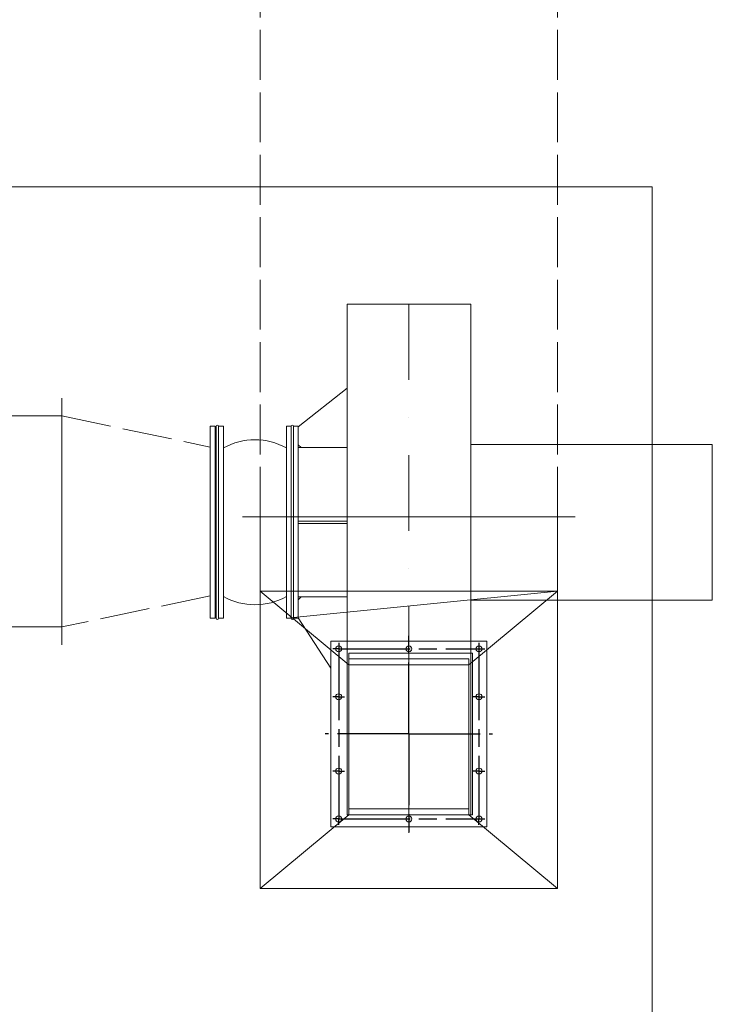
# Model space of a CAD drawing. Header units: millimetres. Extents: x -300186 to 535068, y -28581 to 763298.
# Tile 325 of 405: x 13751 to 14916, y 328650 to 330306. Entities that reach past the tile are written whole.
import ezdxf

# ---------------------------------------------------------------- set-up
doc = ezdxf.new("R2010")
doc.units = ezdxf.units.MM
doc.header["$LTSCALE"] = 10
for name, pattern in [('ACAD_ISO02W100', [15, 12, -3]), ('AM_ISO08W050', [18, 12, -1.5, 3, -1.5]), ('DASHDOT', [25.4, 12.7, -6.35, 0, -6.35])]:
    doc.linetypes.add(name, pattern=pattern)
for name, color, linetype, lineweight in [('AM_7', 7, 'AM_ISO08W050', 25), ('koty', 6, 'Continuous', 9), ('NS_tenka', 252, 'Continuous', 18), ('NS_tlusta', 252, 'Continuous', 18)]:
    doc.layers.add(name, color=color, linetype=linetype, lineweight=lineweight)
doc.layers.add('popisky', color=6, linetype='Continuous')

# ---------------------------------------------------------------- blocks, each defined once
blk = doc.blocks.new('Priruba vytlaku SRV-VT4-250 - P')
for p, q in [((-131, 156), (131, 156)), ((-131, -156), (-131, 156)), ((131, 156), (131, -156)), ((-101, 126), (101, 126)), ((-101, -126), (-101, 126)), ((101, 126), (101, -126)), ((101, -126), (-101, -126)), ((131, -156), (-131, -156))]:
    blk.add_line(p, q)
for centre in [(-118, 143), (0, 143), (118, 143), (-118, 62.5), (118, 62.5), (-118, -62.5), (118, -62.5), (-118, -143), (0, -143), (118, -143)]:
    blk.add_circle(centre, 5)
at = {"layer": 'AM_7'}
for p, q in [((0, 0), (0, 166)), ((-118, 153), (-118, 143)), ((118, 153), (118, 143)), ((-118, 143), (-128, 143)), ((-118, 143), (-118, -143)), ((-118, 143), (118, 143)), ((118, 143), (118, -143)), ((118, 143), (128, 143)), ((-118, 62.5), (-128, 62.5)), ((-118, 62.5), (-108, 62.5)), ((118, 62.5), (108, 62.5)), ((118, 62.5), (128, 62.5)), ((0, 0), (-141, 0)), ((0, 0), (141, 0)), ((0, 0), (0, -166)), ((-118, -62.5), (-128, -62.5)), ((-118, -62.5), (-108, -62.5)), ((118, -62.5), (108, -62.5)), ((118, -62.5), (128, -62.5)), ((-118, -143), (-128, -143)), ((-118, -143), (118, -143)), ((-118, -153), (-118, -143)), ((118, -153), (118, -143)), ((118, -143), (128, -143))]:
    blk.add_line(p, q, dxfattribs=at)
blk = doc.blocks.new('prir')
blk.add_blockref('Priruba vytlaku SRV-VT4-250 - P', (180054.5, 264919.1))
blk = doc.blocks.new('A$C12ac11e3')
at = {"layer": 'NS_tenka', "linetype": 'DASHDOT'}
blk.add_line((850.1, 5510.1), (850.1, 4575.7), dxfattribs=at)
at = {"layer": 'NS_tenka'}
for p, q in [((746.1, 5368.7), (664.1, 5303.8)), ((516.1, 4981.8), (516.1, 5304.8)), ((524.1, 5304.8), (516.1, 5304.8)), ((524.1, 4981.8), (524.1, 5304.8)), ((526.1, 4981.8), (526.1, 5304.8)), ((530.1, 4981.8), (530.1, 5304.8)), ((530.1, 5304.8), (538.1, 5304.8)), ((538.1, 4981.8), (538.1, 5304.8)), ((644.1, 4981.8), (644.1, 5304.8)), ((652.1, 5304.8), (644.1, 5304.8)), ((652.1, 4981.8), (652.1, 5304.8)), ((656.1, 4981.8), (656.1, 5304.8)), ((656.1, 5304.8), (664.1, 5304.8)), ((664.1, 4981.8), (664.1, 5304.8)), ((526.1, 5279.8), (524.1, 5279.8)), ((669.1, 5268.8), (664.1, 5273.8)), ((664.1, 5268.8), (746.1, 5268.8)), ((746.1, 5145.3), (664.1, 5145.3)), ((746.1, 5141.3), (664.1, 5141.3)), ((664.1, 5017.8), (746.1, 5017.8)), ((669.1, 5017.8), (664.1, 5012.8)), ((526.1, 5006.8), (524.1, 5006.8)), ((516.1, 4981.8), (524.1, 4981.8)), ((538.1, 4981.8), (530.1, 4981.8)), ((644.1, 4981.8), (652.1, 4981.8)), ((664.1, 4981.8), (656.1, 4981.8)), ((719.1, 4897.7), (664.1, 4982.8))]:
    blk.add_line(p, q, dxfattribs=at)
at = {"layer": 'NS_tenka', "linetype": 'ACAD_ISO02W100', "ltscale": 0.7}
for p, q in [((266.1, 5322.2), (266.1, 5352.2)), ((266.1, 5322.2), (266.1, 5352.2)), ((266.1, 5322.2), (-443.9, 5322.2)), ((266.1, 5322.2), (516.1, 5269.7)), ((266.1, 5322.2), (266.1, 4967.2)), ((266.1, 4967.2), (266.1, 5322.2)), ((516.1, 5019.7), (266.1, 4967.2)), ((266.1, 4967.2), (-443.9, 4967.2)), ((266.1, 4967.2), (266.1, 4937.2)), ((266.1, 4967.2), (266.1, 4937.2))]:
    blk.add_line(p, q, dxfattribs=at)
at = {"layer": 'NS_tenka', "linetype": 'ByBlock', "lineweight": -2}
for p, q in [((516.1, 5269.7), (516.1, 5299.7)), ((516.1, 5269.7), (516.1, 5019.7)), ((600.1, 5152.3), (570.1, 5152.3)), ((1100.1, 5152.3), (600.1, 5152.3)), ((600.1, 5152.3), (600.1, 5027.3)), ((1100.1, 5152.3), (1130.1, 5152.3)), ((1100.1, 5027.3), (1100.1, 5152.3)), ((516.1, 5019.7), (516.1, 4989.7)), ((749.1, 4903.3), (600.1, 5027.3)), ((1100.1, 5027.3), (600.1, 5027.3)), ((600.1, 5027.3), (600.1, 4527.3)), ((600.1, 5027.3), (600.1, 4527.3)), ((1100.1, 5027.3), (645.1, 4982.3)), ((1100.1, 5027.3), (951.1, 4903.3)), ((1100.1, 4527.3), (1100.1, 5027.3)), ((1100.1, 4527.3), (1100.1, 5027.3)), ((749.1, 4903.3), (749.1, 4651.3)), ((951.1, 4903.3), (749.1, 4903.3)), ((951.1, 4651.3), (951.1, 4903.3)), ((749.1, 4651.3), (600.1, 4527.3)), ((749.1, 4651.3), (951.1, 4651.3)), ((1100.1, 4527.3), (951.1, 4651.3)), ((600.1, 4527.3), (1100.1, 4527.3)), ((600.1, 4527.3), (1100.1, 4527.3))]:
    blk.add_line(p, q, dxfattribs=at)
at = {"layer": 'NS_tenka', "linetype": 'ACAD_ISO02W100', "ltscale": 0.7}
for points in [[(600.1, 5152.3), (600.1, 6152.3)], [(1100.1, 5152.3), (1100.1, 6152.3)]]:
    blk.add_lwpolyline(points, dxfattribs=at)
at = {"layer": 'NS_tenka'}
for points in [[(746.1, 5510.1), (954.1, 5510.1), (954.1, 4651.3), (746.1, 4651.3)], [(954.1, 5274.3), (1360.6, 5274.3), (1360.6, 5012.3), (954.1, 5012.3)], [(749.1, 4923.3), (957.1, 4923.3), (957.1, 4651.3), (749.1, 4651.3)]]:
    blk.add_lwpolyline(points, close=True, dxfattribs=at)
at = {"layer": 'NS_tenka', "linetype": 'ByBlock', "lineweight": -2}
for points in [[(600.1, 5152.3), (570.1, 5152.3)], [(600.1, 5152.3), (1100.1, 5152.3)], [(1100.1, 5152.3), (1130.1, 5152.3)]]:
    blk.add_lwpolyline(points, dxfattribs=at)
at = {"layer": 'NS_tenka'}
for centre, radius, start, end in [((528.1, 5304.8), 2, 0, 180), ((654.1, 5304.8), 2, 0, 180), ((591.1, 5173.1), 109, 60.9064, 119.0936), ((591.1, 5113.6), 109, 240.9064, 299.0936), ((528.1, 4981.8), 2, 180, 0), ((654.1, 4981.8), 2, 180, 0)]:
    blk.add_arc(centre, radius, start, end, dxfattribs=at)
blk.add_blockref('prir', (-179204.4, -260131.7), dxfattribs=at)
blk = doc.blocks.new('podklad')
at = {"layer": 'NS_tlusta', "color": 252}
blk.add_lwpolyline([(139800.6, 453763.3), (139800.6, 452360.2), (139000.6, 452360.2), (139000.6, 451163.3), (137200.6, 451163.3), (137200.6, 453763.3)], close=True, dxfattribs=at)
at = {"layer": 'koty', "color": 252}
blk.add_blockref('A$C12ac11e3', (138541.3, 448056), dxfattribs=at)

msp = doc.modelspace()

# ---------------------------------------------------------------- block references
at = {"layer": 'popisky', "lineweight": -3}
msp.add_blockref('podklad', (-124985.783, -123738.236), dxfattribs=at)

doc.saveas('drawing.dxf')
